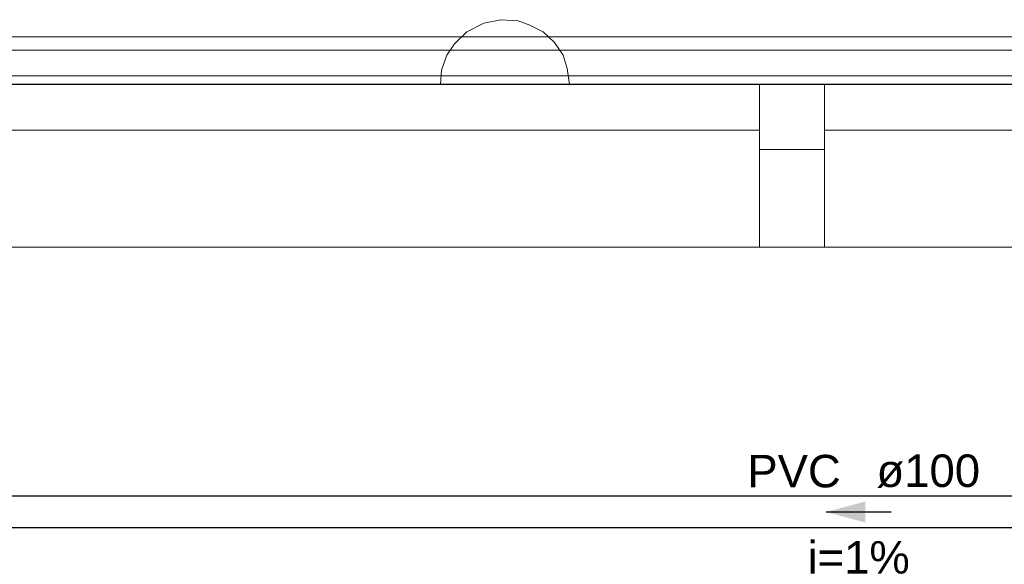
# Model space of a CAD drawing. Header units: millimetres. Extents: x 321 to 585, y -277 to 9.
# Tile 1026 of 1056: x 382.37 to 388.43, y -35.07 to -31.72. Entities that reach past the tile are written whole.
import ezdxf

# ---------------------------------------------------------------- set-up
doc = ezdxf.new("R2010")
doc.units = ezdxf.units.MM
doc.header["$MEASUREMENT"] = 0
doc.linetypes.add('NULL', pattern=[0])
for name, color, linetype, lineweight in [('IFC-Corrimão-Contorno', 36, 'Continuous', 5), ('IFC-Elemento terminal-Contorno', 253, 'Continuous', 5), ('IFC-Laje-Contorno', 134, 'Continuous', 5), ('IFC-Parede padrão-Contorno', 44, 'Continuous', 5), ('IFC-Parede-Contorno', 42, 'Continuous', 5), ('IFC-Pilar-Contorno', 83, 'Continuous', 5), ('IFC-Viga-Contorno', 66, 'Continuous', 5), ('TQ-Condutos', 3, 'Continuous', 25), ('TQ-Sentido conduto', 9, 'Continuous', 30), ('TQ-Textos conduto', 7, 'Continuous', 9)]:
    doc.layers.add(name, color=color, linetype=linetype, lineweight=lineweight)
doc.styles.add('Arial', font='arial.ttf')

msp = doc.modelspace()

# ---------------------------------------------------------------- hatches: boundary and pattern name
at = {"layer": 'TQ-Sentido conduto', "linetype": 'Continuous'}
msp.add_hatch(color=7, dxfattribs=at).paths.add_polyline_path([(387.3338, -34.7442), (387.5753, -34.8089), (387.5753, -34.6795)])

# ---------------------------------------------------------------- linework, layer by layer
at = {"layer": 'IFC-Corrimão-Contorno', "color": 7, "lineweight": 5}
for p, q in [((380.4868, -31.8201), (382.7394, -31.8201)), ((382.4398, -31.8201), (386.0721, -31.8201)), ((382.4398, -31.8201), (382.74, -31.8201)), ((382.7394, -31.8201), (392.9223, -31.8201)), ((380.4868, -31.9041), (382.74, -31.9041)), ((382.74, -31.9041), (392.9223, -31.9041))]:
    msp.add_line(p, q, dxfattribs=at)
at = {"layer": 'IFC-Elemento terminal-Contorno', "color": 7, "lineweight": 5}
for p, q in [((385.2282, -31.7367), (385.3337, -31.7156)), ((385.3337, -31.7156), (385.4388, -31.7227)), ((385.4388, -31.7227), (385.5113, -31.7486)), ((385.0473, -31.8634), (385.1238, -31.7907)), ((385.1238, -31.7907), (385.2282, -31.7367)), ((385.5113, -31.7486), (385.5934, -31.7907)), ((385.5934, -31.7907), (385.6628, -31.8558)), ((385.6628, -31.8558), (385.7155, -31.9339)), ((385.0017, -31.9339), (385.0473, -31.8634)), ((384.9685, -32.0261), (385.0017, -31.9339)), ((385.7155, -31.9339), (385.7401, -32.0161)), ((384.9616, -32.1145), (384.9685, -32.0261)), ((385.7401, -32.0161), (385.7557, -32.1145)), ((384.9616, -32.1145), (384.9846, -32.1145)), ((384.9846, -32.1145), (385.0294, -32.1145)), ((385.0294, -32.1145), (385.0934, -32.1145)), ((385.0934, -32.1145), (385.1727, -32.1145)), ((385.1727, -32.1145), (385.2178, -32.1145)), ((385.2178, -32.1145), (385.2629, -32.1145)), ((385.2629, -32.1145), (385.3108, -32.1145)), ((385.3108, -32.1145), (385.3586, -32.1145)), ((385.3586, -32.1145), (385.4065, -32.1145)), ((385.4065, -32.1145), (385.4544, -32.1145)), ((385.4544, -32.1145), (385.4994, -32.1145)), ((385.4994, -32.1145), (385.5445, -32.1145)), ((385.5445, -32.1145), (385.5842, -32.1145)), ((385.5842, -32.1145), (385.6239, -32.1145)), ((385.6239, -32.1145), (385.6878, -32.1145)), ((385.6878, -32.1145), (385.7326, -32.1145)), ((385.7326, -32.1145), (385.7557, -32.1145))]:
    msp.add_line(p, q, dxfattribs=at)
at = {"layer": 'IFC-Laje-Contorno', "color": 7, "lineweight": 5}
for p, q in [((378.8257, -33.1145), (386.923, -33.1145)), ((387.323, -33.1145), (394.9496, -33.1145))]:
    msp.add_line(p, q, dxfattribs=at)
at = {"layer": 'IFC-Parede padrão-Contorno', "color": 7, "lineweight": 5}
for p, q in [((379.7458, -32.1145), (391.2529, -32.1145)), ((379.7458, -33.1145), (391.2529, -33.1145))]:
    msp.add_line(p, q, dxfattribs=at)
at = {"layer": 'IFC-Parede-Contorno', "color": 7, "lineweight": 5}
for p, q in [((369.8024, -32.0603), (394.7603, -32.0603)), ((369.8024, -32.1132), (394.7603, -32.1132))]:
    msp.add_line(p, q, dxfattribs=at)
at = {"layer": 'IFC-Pilar-Contorno', "color": 7, "lineweight": 5}
for p, q in [((386.9232, -32.1118), (387.3232, -32.1118)), ((386.9232, -32.5145), (386.9232, -32.1118)), ((386.9232, -32.1145), (386.9232, -32.1132)), ((387.3232, -33.1118), (387.3232, -32.1118)), ((387.3232, -32.1145), (387.3232, -32.1132)), ((386.923, -32.5145), (386.994, -32.5145)), ((386.923, -33.008), (386.923, -32.5145)), ((386.923, -32.621), (386.923, -32.5145)), ((386.923, -32.5145), (387.252, -32.5145)), ((386.994, -32.5145), (387.323, -32.5145)), ((387.252, -32.5145), (387.3232, -32.5145)), ((387.323, -32.621), (387.323, -32.5145)), ((387.323, -33.008), (387.323, -32.5145)), ((386.923, -33.1145), (386.923, -32.621)), ((387.323, -33.1145), (387.323, -32.621)), ((386.923, -33.1145), (386.923, -33.008)), ((387.323, -33.1145), (387.323, -33.008)), ((386.923, -33.1145), (387.252, -33.1145)), ((387.252, -33.1145), (387.323, -33.1145)), ((387.323, -33.1118), (387.3232, -33.1118))]:
    msp.add_line(p, q, dxfattribs=at)
at = {"layer": 'IFC-Viga-Contorno', "color": 7, "lineweight": 5}
for p, q in [((378.8257, -32.1145), (382.4398, -32.1145)), ((380.8357, -32.1145), (384.9616, -32.1145)), ((385.7557, -32.1145), (386.9232, -32.1145)), ((387.3232, -32.1145), (391.7616, -32.1145)), ((378.8257, -32.3945), (386.9232, -32.3945)), ((387.3232, -32.3945), (397.9258, -32.3945))]:
    msp.add_line(p, q, dxfattribs=at)
at = {"layer": 'TQ-Condutos'}
for p, q in [((400.538, -34.6462), (374.3625, -34.6462)), ((400.538, -34.8422), (374.3625, -34.8422))]:
    msp.add_line(p, q, dxfattribs=at)
at = {"layer": 'TQ-Sentido conduto'}
msp.add_lwpolyline([(387.7337, -34.7442), (387.3338, -34.7442)], dxfattribs=at)

# ---------------------------------------------------------------- texts
at = {"layer": 'TQ-Textos conduto', "linetype": 'NULL', "char_height": 0.2, "line_spacing_factor": 0.6, "style": 'Arial'}
for s, insert, width, attachment_point in [('PVC', (387.4238, -34.5955), 1.14939, 9), ('ø100', (387.6438, -34.5955), 1.273476, 7), ('i=1%', (387.5338, -35.1249), 1.257927, 8)]:
    msp.add_mtext(s, dxfattribs=dict(at, insert=insert, width=width, attachment_point=attachment_point))

doc.saveas('drawing.dxf')
